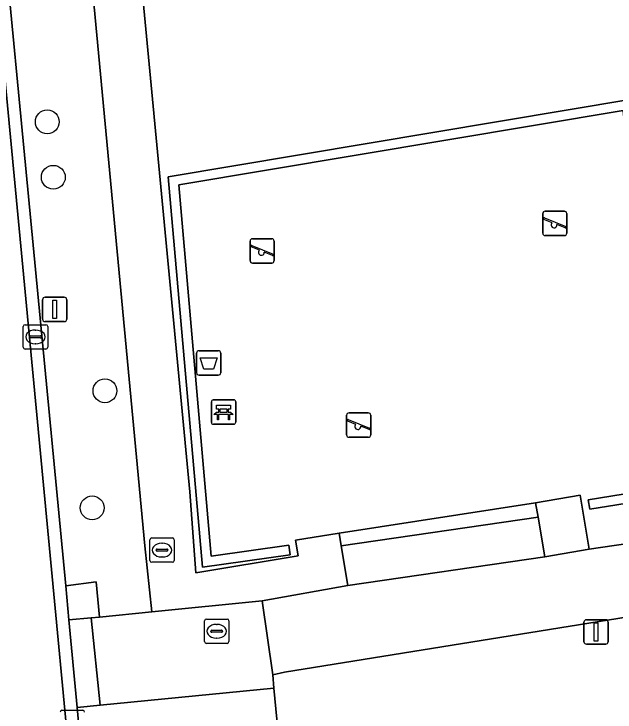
# Model space of a CAD drawing. Extents: x 162661 to 163484, y 380247 to 381230.
# Drawn here: x 163123.93 to 163148.58, y 380537.2 to 380565.84 of the extents above; entities that cross this region are included whole.
import ezdxf

# ---------------------------------------------------------------- set-up
doc = ezdxf.new("R2010")
doc.units = 0
for name, color, linetype in [('IMGEO_Afvalbak', 7, 'Continuous'), ('IMGEO_Bank', 7, 'Continuous'), ('IMGEO_Berm_halfverhard', 7, 'Continuous'), ('IMGEO_Boom', 7, 'Continuous'), ('IMGEO_Brandkraan', 7, 'Continuous'), ('IMGEO_Erf', 7, 'Continuous'), ('IMGEO_Groenvoorziening', 7, 'Continuous'), ('IMGEO_Haag', 7, 'Continuous'), ('IMGEO_Kolk', 7, 'Continuous'), ('IMGEO_Lichtmast', 7, 'Continuous'), ('IMGEO_Parkeervlak_open', 7, 'Continuous'), ('IMGEO_Rijbaan_lokaal_gesloten', 7, 'Continuous'), ('IMGEO_Rijbaan_lokaal_open', 7, 'Continuous'), ('IMGEO_Rioolput', 7, 'Continuous'), ('IMGEO_Speelvoorziening', 7, 'Continuous'), ('IMGEO_Voetpad_open', 7, 'Continuous')]:
    doc.layers.add(name, color=color, linetype=linetype)

msp = doc.modelspace()

# ---------------------------------------------------------------- linework, layer by layer
at = {"layer": 'IMGEO_Afvalbak'}
for p, q in [((163131.424, 380551.126), (163131.424, 380551.926)), ((163131.424, 380551.926), (163131.424, 380551.126)), ((163131.524, 380552.026), (163132.314, 380552.026)), ((163132.314, 380552.026), (163131.524, 380552.026)), ((163132.414, 380551.926), (163132.414, 380551.126)), ((163132.414, 380551.126), (163132.414, 380551.926)), ((163132.314, 380551.026), (163131.524, 380551.026)), ((163131.524, 380551.026), (163132.314, 380551.026))]:
    msp.add_line(p, q, dxfattribs=at)
msp.add_lwpolyline([(163131.567, 380551.74), (163132.271, 380551.74), (163132.122, 380551.27), (163131.716, 380551.27), (163131.567, 380551.74)], dxfattribs=at)
for centre, start, end in [((163131.524, 380551.926), 90, 180), ((163131.524, 380551.926), 90, 180), ((163132.314, 380551.926), 0, 90), ((163132.314, 380551.926), 360, 90), ((163131.524, 380551.126), 180, 270), ((163131.524, 380551.126), 180, 270), ((163132.314, 380551.126), 270, 0), ((163132.314, 380551.126), 270, 0)]:
    msp.add_arc(centre, 0.1, start, end, dxfattribs=at)
at = {"layer": 'IMGEO_Bank'}
for p, q in [((163132.029, 380549.086), (163132.029, 380549.927)), ((163132.029, 380549.927), (163132.029, 380549.086)), ((163132.104, 380550.011), (163132.945, 380550.011)), ((163132.945, 380550.011), (163132.104, 380550.011)), ((163133.029, 380549.936), (163133.029, 380549.095)), ((163133.029, 380549.095), (163133.029, 380549.936)), ((163132.338, 380549.517), (163132.338, 380549.623)), ((163132.382, 380549.623), (163132.382, 380549.517)), ((163132.67, 380549.629), (163132.388, 380549.629)), ((163132.676, 380549.517), (163132.676, 380549.623)), ((163132.72, 380549.623), (163132.72, 380549.517)), ((163132.726, 380549.409), (163132.333, 380549.409)), ((163132.388, 380549.511), (163132.67, 380549.511)), ((163132.954, 380549.011), (163132.113, 380549.011)), ((163132.113, 380549.011), (163132.954, 380549.011))]:
    msp.add_line(p, q, dxfattribs=at)
for points in [[(163132.332, 380549.629), (163132.246, 380549.629), (163132.246, 380549.79), (163132.809, 380549.79), (163132.809, 380549.629), (163132.726, 380549.629)], [(163132.276, 380549.409), (163132.134, 380549.409), (163132.246, 380549.511), (163132.332, 380549.511)], [(163132.326, 380549.402), (163132.326, 380549.195), (163132.283, 380549.195), (163132.283, 380549.402)], [(163132.726, 380549.511), (163132.809, 380549.511), (163132.921, 380549.409), (163132.782, 380549.409)], [(163132.776, 380549.402), (163132.776, 380549.195), (163132.732, 380549.195), (163132.732, 380549.402)]]:
    msp.add_lwpolyline(points, dxfattribs=at)
for centre, radius, start, end in [((163132.107, 380549.933), 0.0779, 92.4484, 184.2845), ((163132.107, 380549.933), 0.0779, 92.4484, 184.2845), ((163132.951, 380549.933), 0.0779, 2.4484, 94.2845), ((163132.951, 380549.933), 0.0779, 2.4484, 94.2845), ((163132.331, 380549.622), 0.00671, 2.8957, 87.1043), ((163132.388, 380549.622), 0.00671, 92.8957, 177.1043), ((163132.67, 380549.622), 0.00671, 2.8957, 87.1043), ((163132.727, 380549.622), 0.00671, 92.8957, 177.1043), ((163132.276, 380549.402), 0.00671, 2.8957, 87.1043), ((163132.333, 380549.402), 0.00671, 92.8957, 177.1043), ((163132.331, 380549.518), 0.00671, 272.8957, 357.1043), ((163132.388, 380549.518), 0.00671, 182.8957, 267.1043), ((163132.67, 380549.518), 0.00671, 272.8957, 357.1043), ((163132.727, 380549.518), 0.00671, 182.8957, 267.1043), ((163132.725, 380549.402), 0.00671, 2.8957, 87.1043), ((163132.782, 380549.402), 0.00671, 92.8957, 177.1043), ((163132.107, 380549.089), 0.0779, 182.4484, 274.2845), ((163132.107, 380549.089), 0.0779, 182.4484, 274.2845), ((163132.951, 380549.089), 0.0779, 272.4484, 4.2845), ((163132.951, 380549.089), 0.0779, 272.4484, 4.2845)]:
    msp.add_arc(centre, radius, start, end, dxfattribs=at)
at = {"layer": 'IMGEO_Berm_halfverhard'}
msp.add_lwpolyline([(163127.306, 380542.54), (163126.056, 380542.381), (163126.18, 380540.991), (163127.099, 380541.07), (163127.442, 380541.099)], close=True, dxfattribs=at)
at = {"layer": 'IMGEO_Boom'}
for centre in [(163125.3, 380561.42), (163125.548, 380559.144), (163127.666, 380550.385), (163127.141, 380545.58)]:
    msp.add_circle(centre, 0.489, dxfattribs=at)
at = {"layer": 'IMGEO_Brandkraan'}
for p, q in [((163129.507, 380543.421), (163129.507, 380544.273)), ((163129.582, 380544.347), (163130.434, 380544.347)), ((163129.995, 380544.127), (163130.02, 380544.127)), ((163130.508, 380544.273), (163130.508, 380543.421)), ((163129.766, 380543.841), (163129.766, 380543.853)), ((163129.809, 380543.89), (163130.207, 380543.89)), ((163130.25, 380543.853), (163130.25, 380543.841)), ((163130.204, 380543.804), (163129.806, 380543.804)), ((163130.018, 380543.567), (163129.993, 380543.567)), ((163130.434, 380543.347), (163129.582, 380543.347))]:
    msp.add_line(p, q, dxfattribs=at)
for points in [[(163129.507, 380543.421), (163129.507, 380544.273)], [(163129.582, 380544.347), (163130.434, 380544.347)], [(163130.508, 380544.273), (163130.508, 380543.421)], [(163130.434, 380543.347), (163129.582, 380543.347)]]:
    msp.add_lwpolyline(points, dxfattribs=at)
for centre, radius, start, end in [((163129.584, 380544.271), 0.0765, 91.552, 178.448), ((163129.584, 380544.271), 0.0765, 91.552, 178.448), ((163130.432, 380544.271), 0.0765, 1.552, 88.448), ((163130.432, 380544.271), 0.0765, 1.552, 88.448), ((163129.806, 380543.85), 0.0403, 85.8775, 175.7526), ((163129.803, 380543.84), 0.0366, 178.938, 274.7102), ((163130.207, 380543.847), 0.043, 264.8664, 352.4533), ((163130.211, 380543.852), 0.0386, 1.7309, 96.639), ((163129.584, 380543.423), 0.0765, 181.552, 268.448), ((163129.584, 380543.423), 0.0765, 181.552, 268.448), ((163130.432, 380543.423), 0.0765, 271.552, 358.448), ((163130.432, 380543.423), 0.0765, 271.552, 358.448)]:
    msp.add_arc(centre, radius, start, end, dxfattribs=at)
for centre, major_axis, ratio, start_param, end_param in [((163129.994, 380543.847), (-0.387, 0.002), 0.722429, 4.712389, 7.853982), ((163130.019, 380543.847), (-0.39, 0.002), 0.717154, 1.570796, 4.712389)]:
    msp.add_ellipse(centre, major_axis=major_axis, ratio=ratio, start_param=start_param, end_param=end_param, dxfattribs=at)
at = {"layer": 'IMGEO_Erf'}
msp.add_lwpolyline([(163191.998, 380588.11), (163186.316, 380587.943), (163127.365, 380586.093), (163131.15, 380546.238), (163131.392, 380542.913), (163135.588, 380543.617), (163135.473, 380544.262), (163137.264, 380544.544), (163145.326, 380545.79), (163147.15, 380546.099), (163147.524, 380543.892), (163150.233, 380544.284), (163154.228, 380544.959), (163190.005, 380550.745), (163198.031, 380552.224)], dxfattribs=at)
msp.add_lwpolyline([(163147.484, 380545.917), (163150.44, 380546.395), (163148.913, 380561.879), (163130.693, 380558.833), (163132.026, 380543.606), (163135.202, 380544.048), (163135.258, 380543.652), (163131.664, 380543.152), (163130.263, 380559.167), (163149.269, 380562.345), (163150.874, 380546.061), (163147.548, 380545.523)], close=True, dxfattribs=at)
at = {"layer": 'IMGEO_Groenvoorziening'}
for points in [[(163126.056, 380542.381), (163127.306, 380542.54), (163127.442, 380541.099), (163129.583, 380541.311), (163129.298, 380544.025), (163125.358, 380585.946), (163122.352, 380585.666), (163121.91, 380585.617)], [(163135.258, 380543.652), (163135.202, 380544.048), (163132.026, 380543.606), (163130.693, 380558.833), (163148.913, 380561.879), (163150.44, 380546.395), (163147.484, 380545.917), (163147.548, 380545.523), (163150.874, 380546.061), (163149.269, 380562.345), (163130.263, 380559.167), (163131.664, 380543.152)], [(163145.426, 380545.198), (163145.326, 380545.79), (163137.264, 380544.544), (163137.354, 380544.021)], [(163145.426, 380545.198), (163137.354, 380544.021), (163137.632, 380542.398), (163145.701, 380543.575)]]:
    msp.add_lwpolyline(points, close=True, dxfattribs=at)
msp.add_lwpolyline([(163185.378, 380546.945), (163135.031, 380538.842), (163134.549, 380538.724), (163134.593, 380538.187), (163135.86, 380525.026), (163135.904, 380524.592), (163137.254, 380524.65), (163166.956, 380525.555), (163187.406, 380526.179)], dxfattribs=at)
at = {"layer": 'IMGEO_Haag'}
for points in [[(163135.258, 380543.652), (163135.202, 380544.048), (163132.026, 380543.606), (163130.693, 380558.833), (163148.913, 380561.879), (163150.44, 380546.395), (163147.484, 380545.917), (163147.548, 380545.523), (163150.874, 380546.061), (163149.269, 380562.345), (163130.263, 380559.167), (163131.664, 380543.152)], [(163145.426, 380545.198), (163145.326, 380545.79), (163137.264, 380544.544), (163137.354, 380544.021)]]:
    msp.add_lwpolyline(points, close=True, dxfattribs=at)
at = {"layer": 'IMGEO_Kolk'}
for p, q in [((163124.316, 380552.169), (163124.316, 380553.021)), ((163124.391, 380553.095), (163125.243, 380553.095)), ((163125.317, 380553.021), (163125.317, 380552.169)), ((163124.804, 380552.875), (163124.829, 380552.875)), ((163124.575, 380552.589), (163124.575, 380552.601)), ((163125.013, 380552.552), (163124.615, 380552.552)), ((163124.618, 380552.638), (163125.016, 380552.638)), ((163125.059, 380552.601), (163125.059, 380552.589)), ((163124.827, 380552.315), (163124.802, 380552.315)), ((163125.243, 380552.095), (163124.391, 380552.095)), ((163125.903, 380537.278), (163126.755, 380537.278))]:
    msp.add_line(p, q, dxfattribs=at)
for points in [[(163124.316, 380552.169), (163124.316, 380553.021)], [(163124.391, 380553.095), (163125.243, 380553.095)], [(163125.317, 380553.021), (163125.317, 380552.169)], [(163125.243, 380552.095), (163124.391, 380552.095)], [(163125.903, 380537.278), (163126.755, 380537.278)]]:
    msp.add_lwpolyline(points, dxfattribs=at)
for centre, radius, start, end in [((163124.393, 380553.019), 0.0765, 91.552, 178.448), ((163124.393, 380553.019), 0.0765, 91.552, 178.448), ((163125.241, 380553.019), 0.0765, 1.552, 88.448), ((163125.241, 380553.019), 0.0765, 1.552, 88.448), ((163124.615, 380552.598), 0.0403, 85.8775, 175.7526), ((163124.612, 380552.588), 0.0366, 178.938, 274.7102), ((163125.016, 380552.595), 0.043, 264.8664, 352.4533), ((163125.02, 380552.6), 0.0386, 1.7309, 96.639), ((163124.393, 380552.171), 0.0765, 181.552, 268.448), ((163124.393, 380552.171), 0.0765, 181.552, 268.448), ((163125.241, 380552.171), 0.0765, 271.552, 358.448), ((163125.241, 380552.171), 0.0765, 271.552, 358.448), ((163125.905, 380537.202), 0.0765, 91.552, 178.448), ((163125.905, 380537.202), 0.0765, 91.552, 178.448), ((163126.753, 380537.202), 0.0765, 1.552, 88.448), ((163126.753, 380537.202), 0.0765, 1.552, 88.448)]:
    msp.add_arc(centre, radius, start, end, dxfattribs=at)
for centre, major_axis, ratio, start_param, end_param in [((163124.803, 380552.595), (-0.387, 0.002), 0.722429, 4.712389, 7.853982), ((163124.828, 380552.595), (-0.39, 0.002), 0.717154, 1.570796, 4.712389)]:
    msp.add_ellipse(centre, major_axis=major_axis, ratio=ratio, start_param=start_param, end_param=end_param, dxfattribs=at)
at = {"layer": 'IMGEO_Lichtmast'}
for p, q in [((163125.108, 380553.321), (163125.108, 380554.121)), ((163125.108, 380554.121), (163125.108, 380553.321)), ((163125.208, 380554.221), (163125.998, 380554.221)), ((163125.998, 380554.221), (163125.208, 380554.221)), ((163126.098, 380554.121), (163126.098, 380553.321)), ((163126.098, 380553.321), (163126.098, 380554.121)), ((163125.998, 380553.221), (163125.208, 380553.221)), ((163125.208, 380553.221), (163125.998, 380553.221)), ((163147.409, 380540.989), (163148.199, 380540.989)), ((163148.199, 380540.989), (163147.409, 380540.989)), ((163147.309, 380540.089), (163147.309, 380540.889)), ((163147.309, 380540.889), (163147.309, 380540.089)), ((163148.299, 380540.889), (163148.299, 380540.089)), ((163148.299, 380540.089), (163148.299, 380540.889)), ((163148.199, 380539.989), (163147.409, 380539.989)), ((163147.409, 380539.989), (163148.199, 380539.989))]:
    msp.add_line(p, q, dxfattribs=at)
for points in [[(163125.528, 380554.096), (163125.678, 380554.096), (163125.678, 380553.346), (163125.528, 380553.346), (163125.528, 380554.096)], [(163147.729, 380540.864), (163147.879, 380540.864), (163147.879, 380540.114), (163147.729, 380540.114), (163147.729, 380540.864)]]:
    msp.add_lwpolyline(points, dxfattribs=at)
for centre, start, end in [((163125.208, 380554.121), 90, 180), ((163125.208, 380554.121), 90, 180), ((163125.998, 380554.121), 0, 90), ((163125.998, 380554.121), 360, 90), ((163125.208, 380553.321), 180, 270), ((163125.208, 380553.321), 180, 270), ((163125.998, 380553.321), 270, 0), ((163125.998, 380553.321), 270, 0), ((163147.409, 380540.889), 90, 180), ((163147.409, 380540.889), 90, 180), ((163148.199, 380540.889), 0, 90), ((163148.199, 380540.889), 360, 90), ((163147.409, 380540.089), 180, 270), ((163147.409, 380540.089), 180, 270), ((163148.199, 380540.089), 270, 0), ((163148.199, 380540.089), 270, 0)]:
    msp.add_arc(centre, 0.1, start, end, dxfattribs=at)
at = {"layer": 'IMGEO_Parkeervlak_open'}
msp.add_lwpolyline([(163128.67, 380524.489), (163135.86, 380525.026), (163134.593, 380538.187), (163127.471, 380537.484), (163126.527, 380537.391), (163127.711, 380524.427)], close=True, dxfattribs=at)
at = {"layer": 'IMGEO_Rijbaan_lokaal_gesloten'}
msp.add_lwpolyline([(163134.009, 380429.495), (163135.387, 380431.171), (163134.334, 380445.392), (163131.43, 380480.159), (163128.125, 380515.07), (163123.524, 380563.677)], dxfattribs=at)
at = {"layer": 'IMGEO_Rijbaan_lokaal_open'}
for points in [[(163117.274, 380629.188), (163123.524, 380563.677), (163128.125, 380515.07), (163131.43, 380480.159), (163134.334, 380445.392), (163135.387, 380431.171)], [(163135.779, 380432.484), (163134.109, 380454.512), (163133.966, 380455.91), (163133.761, 380459.516), (163132.577, 380472.694), (163132.269, 380476.314), (163132.145, 380477.643), (163128.255, 380519.377), (163128.05, 380520.776), (163127.711, 380524.427), (163126.527, 380537.391), (163126.18, 380540.991), (163126.056, 380542.381), (163121.91, 380585.617), (163121.722, 380587.592), (163118.555, 380620.891), (163118.209, 380624.528), (163117.881, 380627.983)]]:
    msp.add_lwpolyline(points, dxfattribs=at)
at = {"layer": 'IMGEO_Rioolput'}
for p, q in [((163131.749, 380540.094), (163131.749, 380540.946)), ((163131.824, 380541.02), (163132.676, 380541.02)), ((163132.75, 380540.946), (163132.75, 380540.094)), ((163132.237, 380540.8), (163132.262, 380540.8)), ((163132.008, 380540.514), (163132.008, 380540.526)), ((163132.446, 380540.477), (163132.048, 380540.477)), ((163132.051, 380540.563), (163132.449, 380540.563)), ((163132.492, 380540.526), (163132.492, 380540.514)), ((163132.26, 380540.24), (163132.235, 380540.24)), ((163132.676, 380540.02), (163131.824, 380540.02))]:
    msp.add_line(p, q, dxfattribs=at)
for points in [[(163131.749, 380540.094), (163131.749, 380540.946)], [(163131.824, 380541.02), (163132.676, 380541.02)], [(163132.75, 380540.946), (163132.75, 380540.094)], [(163132.676, 380540.02), (163131.824, 380540.02)]]:
    msp.add_lwpolyline(points, dxfattribs=at)
for centre, radius, start, end in [((163131.826, 380540.944), 0.0765, 91.552, 178.448), ((163131.826, 380540.944), 0.0765, 91.552, 178.448), ((163132.674, 380540.944), 0.0765, 1.552, 88.448), ((163132.674, 380540.944), 0.0765, 1.552, 88.448), ((163132.048, 380540.523), 0.0403, 85.8775, 175.7526), ((163132.045, 380540.513), 0.0366, 178.938, 274.7102), ((163132.449, 380540.52), 0.043, 264.8664, 352.4533), ((163132.453, 380540.525), 0.0386, 1.7309, 96.639), ((163131.826, 380540.096), 0.0765, 181.552, 268.448), ((163131.826, 380540.096), 0.0765, 181.552, 268.448), ((163132.674, 380540.096), 0.0765, 271.552, 358.448), ((163132.674, 380540.096), 0.0765, 271.552, 358.448)]:
    msp.add_arc(centre, radius, start, end, dxfattribs=at)
for centre, major_axis, ratio, start_param, end_param in [((163132.236, 380540.52), (-0.387, 0.002), 0.722429, 4.712389, 7.853982), ((163132.261, 380540.52), (-0.39, 0.002), 0.717154, 1.570796, 4.712389)]:
    msp.add_ellipse(centre, major_axis=major_axis, ratio=ratio, start_param=start_param, end_param=end_param, dxfattribs=at)
at = {"layer": 'IMGEO_Speelvoorziening'}
for p, q in [((163145.616, 380556.853), (163145.616, 380557.653)), ((163145.616, 380557.653), (163145.616, 380556.853)), ((163145.716, 380557.753), (163146.506, 380557.753)), ((163146.506, 380557.753), (163145.716, 380557.753)), ((163146.606, 380557.653), (163146.606, 380556.853)), ((163146.606, 380556.853), (163146.606, 380557.653)), ((163145.999, 380557.281), (163145.66, 380557.418)), ((163145.685, 380557.478), (163146.561, 380557.125)), ((163146.537, 380557.065), (163146.197, 380557.202)), ((163146.506, 380556.753), (163145.716, 380556.753)), ((163145.716, 380556.753), (163146.506, 380556.753)), ((163133.615, 380555.724), (163133.615, 380556.524)), ((163133.615, 380556.524), (163133.615, 380555.724)), ((163133.715, 380556.624), (163134.505, 380556.624)), ((163134.505, 380556.624), (163133.715, 380556.624)), ((163134.605, 380556.524), (163134.605, 380555.724)), ((163134.605, 380555.724), (163134.605, 380556.524)), ((163133.998, 380556.152), (163133.659, 380556.289)), ((163133.684, 380556.349), (163134.56, 380555.996)), ((163134.536, 380555.936), (163134.196, 380556.073)), ((163134.505, 380555.624), (163133.715, 380555.624)), ((163133.715, 380555.624), (163134.505, 380555.624)), ((163137.575, 380548.578), (163137.575, 380549.378)), ((163137.575, 380549.378), (163137.575, 380548.578)), ((163137.675, 380549.478), (163138.465, 380549.478)), ((163138.465, 380549.478), (163137.675, 380549.478)), ((163138.565, 380549.378), (163138.565, 380548.578)), ((163138.565, 380548.578), (163138.565, 380549.378)), ((163137.958, 380549.006), (163137.619, 380549.143)), ((163137.644, 380549.203), (163138.52, 380548.85)), ((163138.496, 380548.79), (163138.156, 380548.927)), ((163138.465, 380548.478), (163137.675, 380548.478)), ((163137.675, 380548.478), (163138.465, 380548.478))]:
    msp.add_line(p, q, dxfattribs=at)
for centre, radius, start, end in [((163145.716, 380557.653), 0.1, 90, 180), ((163145.716, 380557.653), 0.1, 90, 180), ((163146.506, 380557.653), 0.1, 0, 90), ((163146.506, 380557.653), 0.1, 360, 90), ((163145.673, 380557.448), 0.0327, 68.078, 248.078), ((163146.078, 380557.191), 0.12, 130.9928, 5.1632), ((163146.549, 380557.095), 0.0327, 248.078, 68.078), ((163145.716, 380556.853), 0.1, 180, 270), ((163145.716, 380556.853), 0.1, 180, 270), ((163146.506, 380556.853), 0.1, 270, 0), ((163146.506, 380556.853), 0.1, 270, 0), ((163133.715, 380556.524), 0.1, 90, 180), ((163133.715, 380556.524), 0.1, 90, 180), ((163134.505, 380556.524), 0.1, 0, 90), ((163134.505, 380556.524), 0.1, 360, 90), ((163133.672, 380556.319), 0.0327, 68.078, 248.078), ((163134.077, 380556.062), 0.12, 130.9928, 5.1632), ((163134.548, 380555.966), 0.0327, 248.078, 68.078), ((163133.715, 380555.724), 0.1, 180, 270), ((163133.715, 380555.724), 0.1, 180, 270), ((163134.505, 380555.724), 0.1, 270, 0), ((163134.505, 380555.724), 0.1, 270, 0), ((163137.675, 380549.378), 0.1, 90, 180), ((163137.675, 380549.378), 0.1, 90, 180), ((163138.465, 380549.378), 0.1, 0, 90), ((163138.465, 380549.378), 0.1, 360, 90), ((163137.632, 380549.173), 0.0327, 68.078, 248.078), ((163138.037, 380548.916), 0.12, 130.9928, 5.1632), ((163138.508, 380548.82), 0.0327, 248.078, 68.078), ((163137.675, 380548.578), 0.1, 180, 270), ((163137.675, 380548.578), 0.1, 180, 270), ((163138.465, 380548.578), 0.1, 270, 0), ((163138.465, 380548.578), 0.1, 270, 0)]:
    msp.add_arc(centre, radius, start, end, dxfattribs=at)
at = {"layer": 'IMGEO_Voetpad_open'}
for points in [[(163119.381, 380649.391), (163121.647, 380624.884), (163121.999, 380621.24), (163125.17, 380587.973), (163122.167, 380587.641), (163121.722, 380587.592), (163121.91, 380585.617), (163122.352, 380585.666), (163125.358, 380585.946), (163129.298, 380544.025), (163129.583, 380541.311), (163134.119, 380541.762), (163137.632, 380542.398), (163137.354, 380544.021), (163137.264, 380544.544), (163135.473, 380544.262), (163135.588, 380543.617), (163131.392, 380542.913), (163131.15, 380546.238), (163127.365, 380586.093), (163127.216, 380588.151), (163126.069, 380600.194), (163121.165, 380651.709)], [(163190.212, 380548.608), (163190.005, 380550.745), (163154.228, 380544.959), (163150.233, 380544.284), (163147.524, 380543.892), (163145.701, 380543.575), (163137.632, 380542.398), (163134.119, 380541.762), (163134.549, 380538.724), (163135.031, 380538.842), (163185.378, 380546.945)]]:
    msp.add_lwpolyline(points, dxfattribs=at)
for points in [[(163147.15, 380546.099), (163145.326, 380545.79), (163145.426, 380545.198), (163145.701, 380543.575), (163147.524, 380543.892)], [(163134.119, 380541.762), (163129.583, 380541.311), (163127.442, 380541.099), (163127.099, 380541.07), (163127.471, 380537.484), (163134.593, 380538.187), (163134.549, 380538.724)], [(163127.471, 380537.484), (163127.099, 380541.07), (163126.18, 380540.991), (163126.527, 380537.391)]]:
    msp.add_lwpolyline(points, close=True, dxfattribs=at)

doc.saveas('drawing.dxf')
